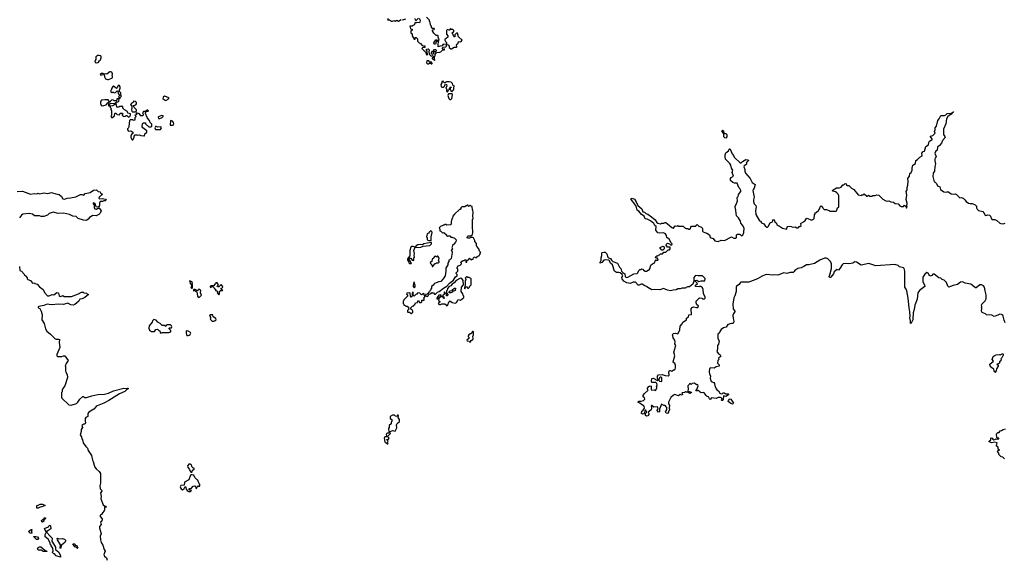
# Model space of a CAD drawing. Extents: x 2494106 to 2685573, y 758056 to 915185.
# Tile 297 of 507: x 2567806 to 2584172, y 881807 to 890765. Entities that reach past the tile are written whole.
import ezdxf

# ---------------------------------------------------------------- set-up
doc = ezdxf.new("R2010")
doc.units = 0

msp = doc.modelspace()

# ---------------------------------------------------------------- linework, layer by layer
at = {"layer": '0CON05XD'}
for points in [[(2573930, 890785), (2573920, 890765), (2573925, 890760), (2573955, 890760), (2573987, 890743), (2574005, 890742), (2574025, 890752), (2574045, 890738), (2574075, 890759), (2574105, 890742), (2574145, 890768)], [(2574165, 890770), (2574175, 890760), (2574225, 890778)], [(2574448, 890788), (2574462, 890755), (2574457, 890723), (2574450, 890715), (2574405, 890720), (2574395, 890710), (2574375, 890710), (2574370, 890685), (2574358, 890672), (2574345, 890670), (2574332, 890658), (2574293, 890657), (2574302, 890612), (2574330, 890605), (2574328, 890592), (2574310, 890575), (2574310, 890545), (2574327, 890527), (2574332, 890515), (2574330, 890495), (2574362, 890442), (2574378, 890442), (2574382, 890468), (2574395, 890470), (2574420, 890445), (2574420, 890405), (2574445, 890380), (2574470, 890370), (2574491, 890341), (2574503, 890333), (2574538, 890328), (2574538, 890302), (2574508, 890302), (2574490, 890285), (2574558, 890218), (2574560, 890185), (2574575, 890180), (2574590, 890185), (2574588, 890198), (2574570, 890215), (2574570, 890225), (2574580, 890235), (2574578, 890248), (2574570, 890255), (2574570, 890275), (2574595, 890278), (2574610, 890265), (2574608, 890225), (2574620, 890205), (2574620, 890185), (2574642, 890162), (2574655, 890160), (2574665, 890170), (2574688, 890148), (2574678, 890132), (2574662, 890128), (2574660, 890115), (2574678, 890108), (2574695, 890090), (2574710, 890095), (2574700, 890105), (2574700, 890155), (2574710, 890165), (2574712, 890188), (2574732, 890218), (2574787, 890223), (2574805, 890230), (2574835, 890260), (2574868, 890262), (2574868, 890278), (2574845, 890270), (2574832, 890282), (2574833, 890297), (2574840, 890305), (2574845, 890310), (2574888, 890312), (2574900, 890325), (2574900, 890350), (2574845, 890360), (2574828, 890332), (2574793, 890327), (2574762, 890312), (2574762, 890365), (2574770, 890385), (2574760, 890395), (2574780, 890425), (2574760, 890475), (2574760, 890495), (2574755, 890500), (2574722, 890502), (2574720, 890515), (2574691, 890541), (2574675, 890570), (2574662, 890582), (2574672, 890598), (2574698, 890602), (2574700, 890615), (2574695, 890620), (2574665, 890620), (2574652, 890632), (2574650, 890655), (2574633, 890673), (2574630, 890725), (2574620, 890735), (2574618, 890758), (2574570, 890805)], [(2574376, 890786), (2574382, 890762), (2574395, 890750), (2574435, 890790)], [(2574985, 890280), (2575025, 890308), (2575065, 890310), (2575070, 890315), (2575068, 890345), (2575074, 890356), (2575090, 890365), (2575100, 890395), (2575108, 890402), (2575135, 890398), (2575145, 890402), (2575159, 890425), (2575102, 890482), (2575085, 890540), (2575065, 890540), (2575040, 890515), (2575038, 890482), (2575025, 890480), (2575020, 890485), (2575008, 890528), (2574990, 890545), (2575005, 890560), (2575020, 890565), (2575020, 890585), (2575005, 890600), (2574972, 890602), (2574965, 890620), (2574958, 890592), (2574945, 890590), (2574915, 890600), (2574903, 890587), (2574898, 890575), (2574902, 890525), (2574920, 890495), (2574920, 890475), (2574895, 890450), (2574875, 890440), (2574872, 890425), (2574882, 890402), (2574900, 890385), (2574900, 890350), (2574930, 890345), (2574942, 890325), (2574943, 890303), (2574972, 890282), (2574985, 890280)], [(2574715, 890360), (2574695, 890360), (2574688, 890382), (2574725, 890430), (2574745, 890430), (2574750, 890415), (2574730, 890395), (2574715, 890360)], [(2569075, 890048), (2569105, 890052), (2569120, 890065), (2569122, 890078), (2569135, 890080), (2569150, 890095), (2569162, 890128), (2569162, 890145), (2569155, 890162), (2569125, 890172), (2569103, 890167), (2569072, 890145), (2569070, 890105), (2569054, 890076), (2569063, 890055), (2569075, 890048)], [(2574675, 890190), (2574655, 890190), (2574650, 890215), (2574665, 890240), (2574678, 890242), (2574703, 890267), (2574717, 890267), (2574727, 890257), (2574727, 890243), (2574715, 890230), (2574682, 890228), (2574682, 890198), (2574675, 890190)], [(2574655, 890030), (2574660, 890035), (2574655, 890060), (2574625, 890060), (2574605, 890080), (2574572, 890078), (2574570, 890045), (2574585, 890030), (2574605, 890030), (2574615, 890040), (2574635, 890040), (2574645, 890030), (2574655, 890030)], [(2569285, 889772), (2569337, 889793), (2569350, 889805), (2569350, 889825), (2569342, 889835), (2569348, 889865), (2569335, 889892), (2569315, 889900), (2569305, 889897), (2569255, 889860), (2569235, 889867), (2569205, 889860), (2569195, 889868), (2569165, 889870), (2569142, 889855), (2569155, 889842), (2569195, 889852), (2569208, 889848), (2569217, 889827), (2569214, 889814), (2569234, 889784), (2569265, 889772), (2569285, 889772)], [(2569475, 889460), (2569482, 889478), (2569500, 889495), (2569490, 889505), (2569488, 889548), (2569460, 889575), (2569478, 889625), (2569478, 889645), (2569465, 889670), (2569442, 889668), (2569428, 889632), (2569415, 889620), (2569390, 889645), (2569365, 889658), (2569355, 889652), (2569338, 889625), (2569328, 889592), (2569320, 889585), (2569320, 889565), (2569335, 889550), (2569345, 889560), (2569365, 889560), (2569375, 889550), (2569400, 889555), (2569425, 889580), (2569438, 889578), (2569442, 889535), (2569462, 889515), (2569462, 889498), (2569450, 889475), (2569462, 889462), (2569475, 889460)], [(2574915, 889560), (2574932, 889598), (2574948, 889612), (2574952, 889628), (2574960, 889630), (2574975, 889650), (2574980, 889635), (2574960, 889630), (2574960, 889605), (2574967, 889597), (2574970, 889575), (2574995, 889570), (2575000, 889585), (2575020, 889605), (2575020, 889645), (2575030, 889655), (2575030, 889665), (2575012, 889672), (2575003, 889683), (2575000, 889705), (2574977, 889727), (2574945, 889732), (2574895, 889730), (2574878, 889712), (2574865, 889712), (2574850, 889725), (2574845, 889740), (2574822, 889738), (2574822, 889715), (2574808, 889685), (2574813, 889653), (2574825, 889640), (2574845, 889640), (2574859, 889651), (2574885, 889690), (2574898, 889688), (2574908, 889665), (2574890, 889625), (2574910, 889605), (2574900, 889595), (2574900, 889575), (2574915, 889560)], [(2570235, 889423), (2570276, 889444), (2570290, 889465), (2570215, 889492), (2570192, 889475), (2570187, 889455), (2570215, 889430), (2570235, 889423)], [(2574975, 889440), (2574990, 889455), (2575000, 889515), (2574995, 889540), (2574985, 889530), (2574935, 889530), (2574923, 889505), (2574940, 889455), (2574955, 889440), (2574975, 889440)], [(2569335, 889132), (2569382, 889165), (2569388, 889202), (2569395, 889210), (2569405, 889210), (2569428, 889188), (2569465, 889182), (2569475, 889210), (2569515, 889210), (2569520, 889195), (2569512, 889188), (2569510, 889175), (2569534, 889154), (2569562, 889158), (2569575, 889170), (2569585, 889170), (2569615, 889142), (2569638, 889155), (2569648, 889175), (2569647, 889197), (2569605, 889210), (2569598, 889238), (2569550, 889265), (2569520, 889295), (2569520, 889320), (2569485, 889322), (2569465, 889320), (2569455, 889310), (2569422, 889312), (2569410, 889375), (2569400, 889385), (2569415, 889400), (2569445, 889400), (2569455, 889410), (2569458, 889438), (2569445, 889450), (2569422, 889448), (2569420, 889425), (2569412, 889418), (2569378, 889418), (2569367, 889427), (2569338, 889432), (2569310, 889405), (2569305, 889390), (2569275, 889430), (2569224, 889434), (2569165, 889424), (2569148, 889405), (2569149, 889369), (2569159, 889345), (2569175, 889334), (2569205, 889336), (2569245, 889349), (2569275, 889390), (2569290, 889385), (2569282, 889355), (2569285, 889330), (2569298, 889332), (2569298, 889355), (2569315, 889372), (2569388, 889378), (2569390, 889355), (2569355, 889330), (2569312, 889328), (2569308, 889322), (2569310, 889305), (2569330, 889285), (2569322, 889278), (2569320, 889265), (2569330, 889255), (2569332, 889175), (2569320, 889155), (2569335, 889132)], [(2569725, 889230), (2569747, 889243), (2569747, 889265), (2569708, 889305), (2569700, 889335), (2569735, 889350), (2569750, 889365), (2569750, 889375), (2569745, 889390), (2569730, 889405), (2569705, 889408), (2569690, 889395), (2569688, 889382), (2569675, 889380), (2569650, 889355), (2569668, 889325), (2569670, 889305), (2569662, 889265), (2569670, 889245), (2569685, 889230), (2569725, 889230)], [(2569685, 888768), (2569708, 888805), (2569708, 888825), (2569725, 888848), (2569755, 888850), (2569765, 888842), (2569795, 888848), (2569817, 888837), (2569869, 888831), (2569878, 888835), (2569884, 888866), (2569920, 888895), (2569920, 888915), (2569852, 888965), (2569840, 888985), (2569850, 889035), (2569862, 889048), (2569898, 889048), (2569900, 889035), (2569953, 888983), (2569987, 888983), (2570000, 888995), (2570000, 889025), (2569973, 889053), (2569970, 889075), (2569925, 889140), (2569898, 889205), (2569898, 889222), (2569912, 889238), (2569948, 889242), (2569938, 889258), (2569925, 889260), (2569895, 889240), (2569862, 889238), (2569850, 889215), (2569858, 889195), (2569858, 889175), (2569852, 889168), (2569818, 889168), (2569795, 889200), (2569742, 889218), (2569740, 889205), (2569748, 889198), (2569750, 889185), (2569720, 889175), (2569740, 889155), (2569718, 889132), (2569720, 889095), (2569695, 889090), (2569685, 889100), (2569645, 889100), (2569633, 889087), (2569622, 888988), (2569612, 888965), (2569598, 888952), (2569598, 888935), (2569613, 888913), (2569655, 888918), (2569687, 888897), (2569687, 888873), (2569662, 888855), (2569651, 888825), (2569654, 888805), (2569675, 888768), (2569685, 888768)], [(2570112, 889122), (2570135, 889122), (2570175, 889140), (2570190, 889155), (2570190, 889165), (2570165, 889170), (2570115, 889150), (2570110, 889145), (2570112, 889122)], [(2578165, 887572), (2578190, 887565), (2578214, 887544), (2578245, 887530), (2578306, 887486), (2578366, 887436), (2578395, 887393), (2578415, 887380), (2578455, 887372), (2578475, 887380), (2578515, 887382), (2578535, 887392), (2578545, 887390), (2578575, 887372), (2578645, 887310), (2578665, 887300), (2578675, 887300), (2578703, 887337), (2578735, 887332), (2578745, 887340), (2578755, 887330), (2578835, 887330), (2578865, 887300), (2578875, 887300), (2578885, 887290), (2578915, 887290), (2578925, 887280), (2578945, 887280), (2578958, 887292), (2578960, 887315), (2578975, 887330), (2579045, 887330), (2579052, 887348), (2579065, 887360), (2579092, 887332), (2579137, 887317), (2579150, 887305), (2579158, 887285), (2579158, 887248), (2579167, 887237), (2579194, 887224), (2579227, 887217), (2579269, 887189), (2579285, 887150), (2579300, 887135), (2579330, 887125), (2579360, 887085), (2579415, 887077), (2579465, 887098), (2579520, 887095), (2579635, 887152), (2579675, 887132), (2579707, 887133), (2579718, 887145), (2579718, 887185), (2579735, 887197), (2579775, 887198), (2579805, 887170), (2579825, 887180), (2579842, 887225), (2579847, 887295), (2579818, 887348), (2579792, 887382), (2579786, 887415), (2579755, 887472), (2579723, 887505), (2579710, 887590), (2579705, 887630), (2579690, 887655), (2579715, 887690), (2579737, 887755), (2579730, 887805), (2579748, 887825), (2579754, 887856), (2579792, 887905), (2579793, 887925), (2579775, 887958), (2579758, 887975), (2579730, 888045), (2579688, 888048), (2579658, 888058), (2579623, 888093), (2579620, 888125), (2579631, 888139), (2579668, 888165), (2579648, 888225), (2579660, 888265), (2579640, 888295), (2579627, 888345), (2579611, 888371), (2579540, 888445), (2579530, 888485), (2579530, 888515), (2579541, 888549), (2579585, 888582), (2579598, 888612), (2579605, 888616), (2579615, 888611), (2579646, 888535), (2579669, 888505), (2579679, 888479), (2579785, 888380), (2579798, 888382), (2579820, 888405), (2579873, 888437), (2579916, 888436), (2579920, 888415), (2579902, 888408), (2579883, 888387), (2579890, 888365), (2579878, 888352), (2579848, 888335), (2579843, 888315), (2579858, 888275), (2579858, 888245), (2579868, 888215), (2579948, 888125), (2579980, 888055), (2580032, 888022), (2580016, 887964), (2580005, 887948), (2579992, 887925), (2580016, 887815), (2580002, 887768), (2580002, 887742), (2580012, 887705), (2580041, 887675), (2580048, 887655), (2580034, 887594), (2580044, 887524), (2580105, 887422), (2580120, 887415), (2580137, 887387), (2580175, 887372), (2580198, 887335), (2580225, 887313), (2580236, 887314), (2580248, 887325), (2580281, 887389), (2580318, 887405), (2580323, 887427), (2580335, 887440), (2580348, 887435), (2580358, 887405), (2580383, 887383), (2580393, 887355), (2580403, 887345), (2580435, 887333), (2580485, 887297), (2580555, 887280), (2580565, 887320), (2580575, 887328), (2580605, 887330), (2580627, 887327), (2580655, 887313), (2580695, 887322), (2580725, 887303), (2580745, 887302), (2580762, 887328), (2580775, 887328), (2580795, 887340), (2580792, 887375), (2580797, 887383), (2580835, 887402), (2580863, 887427), (2580885, 887460), (2580895, 887462), (2580965, 887432), (2581000, 887445), (2581009, 887461), (2581018, 887522), (2581028, 887535), (2581030, 887555), (2581045, 887560), (2581090, 887595), (2581090, 887605), (2581107, 887623), (2581110, 887655), (2581125, 887670), (2581158, 887638), (2581160, 887625), (2581175, 887610), (2581215, 887610), (2581225, 887600), (2581262, 887592), (2581275, 887580), (2581375, 887580), (2581380, 887585), (2581390, 887595), (2581400, 887635), (2581420, 887655), (2581420, 887835), (2581410, 887865), (2581390, 887885), (2581365, 887900), (2581323, 887913), (2581310, 887925), (2581385, 887968), (2581435, 887970), (2581461, 887979), (2581485, 888020), (2581505, 888020), (2581525, 888038), (2581543, 888033), (2581555, 888010), (2581585, 888010), (2581630, 887965), (2581669, 887939), (2581745, 887850), (2581795, 887840), (2581805, 887850), (2581825, 887850), (2581845, 887870), (2581885, 887828), (2581895, 887828), (2581915, 887848), (2581935, 887830), (2581975, 887830), (2581985, 887840), (2582025, 887840), (2582055, 887850), (2582085, 887848), (2582151, 887781), (2582205, 887752), (2582225, 887748), (2582255, 887752), (2582285, 887738), (2582332, 887732), (2582358, 887708), (2582405, 887700), (2582435, 887670), (2582455, 887660), (2582495, 887660), (2582515, 887680), (2582538, 887658), (2582538, 887638), (2582545, 887630), (2582557, 887645), (2582550, 887665), (2582559, 887715), (2582539, 887775), (2582551, 887845), (2582543, 887905), (2582557, 887935), (2582556, 887975), (2582568, 888012), (2582576, 888075), (2582570, 888125), (2582597, 888163), (2582600, 888205), (2582624, 888226), (2582640, 888265), (2582638, 888295), (2582652, 888345), (2582695, 888372), (2582700, 888425), (2582729, 888441), (2582765, 888477), (2582808, 888502), (2582803, 888547), (2582825, 888572), (2582845, 888580), (2582870, 888655), (2582912, 888685), (2582918, 888725), (2582928, 888745), (2582970, 888775), (2582972, 888785), (2582944, 888815), (2582947, 888825), (2582985, 888838), (2583020, 888875), (2583013, 888905), (2583024, 888935), (2583023, 888965), (2583042, 888995), (2583065, 889090), (2583090, 889115), (2583115, 889172), (2583175, 889172), (2583198, 889182), (2583220, 889205), (2583288, 889212), (2583325, 889230), (2583330, 889225), (2583310, 889220), (2583288, 889195), (2583234, 889156), (2583210, 889115), (2583197, 889035), (2583162, 888945), (2583163, 888855), (2583185, 888820), (2583188, 888805), (2583142, 888758), (2583126, 888714), (2583097, 888675), (2583060, 888645), (2583054, 888595), (2583035, 888576), (2583021, 888559), (2583017, 888545), (2583040, 888485), (2583036, 888474), (2583023, 888465), (2583017, 888443), (2583017, 888417), (2583030, 888365), (2583016, 888325), (2583013, 888247), (2582990, 888215), (2582984, 888156), (2583005, 888070), (2583025, 888060), (2583045, 888040), (2583061, 888001), (2583098, 887985), (2583110, 887940), (2583165, 887902), (2583213, 887897), (2583235, 887907), (2583288, 887868), (2583325, 887862), (2583355, 887868), (2583377, 887857), (2583432, 887802), (2583455, 887810), (2583490, 887795), (2583518, 887768), (2583535, 887742), (2583574, 887714), (2583605, 887710), (2583615, 887700), (2583625, 887710), (2583635, 887710), (2583690, 887685), (2583712, 887662), (2583712, 887635), (2583723, 887613), (2583745, 887590), (2583813, 887573), (2583832, 887555), (2583854, 887514), (2583865, 887508), (2583897, 887517), (2583925, 887512), (2583940, 887495), (2583958, 887455), (2583975, 887440), (2584015, 887442), (2584045, 887428), (2584095, 887380), (2584113, 887373), (2584155, 887372), (2584185, 887382)], [(2570145, 888940), (2570162, 888965), (2570152, 888982), (2570105, 888978), (2570075, 888990), (2570064, 888986), (2570050, 888965), (2570065, 888940), (2570145, 888940)], [(2570310, 889010), (2570355, 889013), (2570366, 889034), (2570364, 889055), (2570345, 889078), (2570312, 889088), (2570310, 889010)], [(2579545, 888796), (2579525, 888799), (2579511, 888815), (2579510, 888865), (2579478, 888915), (2579485, 888927), (2579505, 888918), (2579512, 888882), (2579522, 888872), (2579545, 888870), (2579557, 888857), (2579559, 888815), (2579545, 888796)], [(2567762, 887908), (2567855, 887913), (2567985, 887862), (2568045, 887874), (2568091, 887869), (2568115, 887880), (2568135, 887871), (2568205, 887884), (2568274, 887876), (2568335, 887889), (2568405, 887866), (2568465, 887858), (2568499, 887825), (2568525, 887787), (2568545, 887782), (2568565, 887784), (2568595, 887798), (2568648, 887802), (2568739, 887821), (2568815, 887859), (2568839, 887859), (2568875, 887848), (2568895, 887877), (2568975, 887892), (2569031, 887929), (2569085, 887936), (2569110, 887905), (2569145, 887900), (2569150, 887880), (2569182, 887865), (2569128, 887815), (2569120, 887795), (2569135, 887788), (2569175, 887791), (2569235, 887782), (2569242, 887765), (2569229, 887751), (2569205, 887752), (2569185, 887743), (2569145, 887740), (2569132, 887715), (2569134, 887675), (2569115, 887648), (2569078, 887655), (2569069, 887699), (2569035, 887720), (2569030, 887715), (2569030, 887705), (2569042, 887692), (2569043, 887635), (2569055, 887617), (2569085, 887611), (2569105, 887628), (2569125, 887632), (2569152, 887602), (2569158, 887585), (2569144, 887546), (2569123, 887525), (2569075, 887501), (2569020, 887510), (2568965, 887477), (2568943, 887445), (2568915, 887427), (2568865, 887432), (2568778, 887458), (2568745, 887490), (2568690, 887500), (2568635, 887524), (2568535, 887549), (2568445, 887540), (2568365, 887566), (2568297, 887543), (2568267, 887515), (2568205, 887492), (2568165, 887494), (2568133, 887503), (2568055, 887504), (2568018, 887528), (2567965, 887542), (2567859, 887531), (2567839, 887515), (2567803, 887467)], [(2574585, 886160), (2574598, 886172), (2574602, 886188), (2574612, 886198), (2574648, 886212), (2574655, 886230), (2574662, 886222), (2574685, 886220), (2574702, 886202), (2574715, 886200), (2574748, 886232), (2574780, 886245), (2574849, 886301), (2574905, 886332), (2574948, 886382), (2575017, 886433), (2575052, 886488), (2575080, 886505), (2575080, 886525), (2575062, 886542), (2575062, 886555), (2575090, 886585), (2575090, 886615), (2575070, 886635), (2575095, 886670), (2575128, 886682), (2575148, 886702), (2575150, 886715), (2575140, 886725), (2575140, 886735), (2575155, 886750), (2575165, 886750), (2575175, 886760), (2575195, 886760), (2575205, 886770), (2575225, 886770), (2575230, 886755), (2575220, 886745), (2575220, 886735), (2575235, 886730), (2575240, 886735), (2575242, 886768), (2575268, 886772), (2575272, 886788), (2575285, 886800), (2575315, 886770), (2575325, 886780), (2575345, 886780), (2575350, 886805), (2575362, 886818), (2575375, 886820), (2575385, 886810), (2575405, 886810), (2575412, 886828), (2575448, 886842), (2575450, 886855), (2575460, 886865), (2575460, 886885), (2575470, 886895), (2575450, 886915), (2575440, 886955), (2575410, 886985), (2575410, 886995), (2575400, 887005), (2575400, 887045), (2575370, 887075), (2575370, 887095), (2575350, 887135), (2575335, 887142), (2575305, 887142), (2575285, 887131), (2575265, 887129), (2575252, 887132), (2575241, 887145), (2575249, 887161), (2575262, 887168), (2575305, 887168), (2575330, 887195), (2575338, 887225), (2575330, 887325), (2575332, 887435), (2575342, 887465), (2575338, 887495), (2575342, 887565), (2575340, 887595), (2575330, 887605), (2575328, 887658), (2575312, 887662), (2575295, 887680), (2575278, 887662), (2575265, 887660), (2575258, 887678), (2575245, 887680), (2575235, 887670), (2575225, 887670), (2575205, 887650), (2575155, 887650), (2575140, 887635), (2575140, 887625), (2575125, 887610), (2575115, 887610), (2575035, 887530), (2575003, 887497), (2575000, 887465), (2574990, 887455), (2574980, 887405), (2574980, 887365), (2574968, 887352), (2574905, 887350), (2574895, 887360), (2574875, 887360), (2574865, 887350), (2574845, 887350), (2574838, 887342), (2574802, 887328), (2574780, 887305), (2574782, 887292), (2574790, 887285), (2574792, 887252), (2574808, 887248), (2574835, 887220), (2574858, 887228), (2574898, 887188), (2574900, 887175), (2574915, 887160), (2574925, 887170), (2574955, 887170), (2574975, 887150), (2574995, 887150), (2575034, 887134), (2575062, 887102), (2575057, 887073), (2575040, 887055), (2575038, 887042), (2575002, 887008), (2574993, 886987), (2574990, 886975), (2574998, 886955), (2574980, 886925), (2574992, 886912), (2574992, 886895), (2574977, 886793), (2574958, 886772), (2574940, 886765), (2574940, 886745), (2574920, 886715), (2574922, 886688), (2574890, 886635), (2574890, 886585), (2574877, 886503), (2574847, 886453), (2574807, 886413), (2574773, 886407), (2574702, 886378), (2574692, 886368), (2574690, 886355), (2574652, 886328), (2574650, 886295), (2574642, 886288), (2574638, 886272), (2574622, 886258), (2574618, 886242), (2574578, 886202), (2574550, 886195), (2574552, 886172), (2574585, 886160)], [(2581440, 886625), (2581415, 886602), (2581385, 886610), (2581375, 886602), (2581345, 886573), (2581330, 886540), (2581289, 886485), (2581275, 886476), (2581265, 886478), (2581260, 886495), (2581272, 886519), (2581299, 886625), (2581299, 886705), (2581282, 886745), (2581241, 886785), (2581215, 886797), (2581185, 886799), (2581106, 886765), (2581015, 886711), (2580925, 886689), (2580885, 886687), (2580842, 886658), (2580795, 886637), (2580742, 886628), (2580690, 886595), (2580681, 886575), (2580665, 886560), (2580615, 886562), (2580555, 886546), (2580505, 886554), (2580405, 886517), (2580356, 886524), (2580325, 886514), (2580225, 886529), (2580195, 886523), (2580145, 886500), (2580067, 886453), (2579925, 886399), (2579793, 886397), (2579781, 886389), (2579765, 886362), (2579722, 886335), (2579714, 886316), (2579714, 886245), (2579694, 886175), (2579675, 886140), (2579660, 886035), (2579667, 885955), (2579693, 885915), (2579692, 885905), (2579670, 885880), (2579660, 885845), (2579664, 885795), (2579677, 885753), (2579672, 885725), (2579665, 885713), (2579635, 885713), (2579578, 885695), (2579548, 885652), (2579505, 885641), (2579465, 885612), (2579445, 885580), (2579440, 885555), (2579408, 885535), (2579411, 885465), (2579430, 885425), (2579422, 885368), (2579406, 885345), (2579404, 885286), (2579391, 885245), (2579420, 885210), (2579442, 885195), (2579460, 885165), (2579427, 885143), (2579422, 885135), (2579427, 885115), (2579411, 885095), (2579403, 885055), (2579430, 885025), (2579435, 885000), (2579385, 884993), (2579349, 884971), (2579295, 884977), (2579272, 884965), (2579266, 884905), (2579270, 884875), (2579287, 884835), (2579284, 884804), (2579298, 884748), (2579345, 884732), (2579356, 884715), (2579358, 884678), (2579368, 884665), (2579380, 884625), (2579391, 884611), (2579420, 884595), (2579444, 884554), (2579465, 884542), (2579485, 884548), (2579495, 884557), (2579515, 884557), (2579544, 884544), (2579582, 884542), (2579590, 884535), (2579590, 884525), (2579545, 884500), (2579505, 884510), (2579500, 884445), (2579485, 884432), (2579475, 884430), (2579470, 884435), (2579470, 884445), (2579480, 884455), (2579478, 884468), (2579455, 884480), (2579415, 884480), (2579385, 884463), (2579305, 884478), (2579285, 884448), (2579269, 884459), (2579253, 884493), (2579235, 884498), (2579214, 884514), (2579185, 884557), (2579175, 884562), (2579135, 884557), (2579115, 884568), (2579099, 884589), (2579085, 884598), (2579065, 884590), (2579042, 884592), (2579067, 884623), (2579086, 884676), (2579075, 884692), (2579063, 884693), (2579015, 884720), (2578983, 884717), (2578965, 884700), (2578945, 884720), (2578940, 884705), (2578913, 884675), (2578918, 884615), (2578912, 884592), (2578922, 884582), (2578935, 884582), (2578955, 884570), (2578968, 884578), (2578970, 884565), (2578945, 884550), (2578905, 884570), (2578885, 884570), (2578875, 884580), (2578857, 884563), (2578812, 884558), (2578822, 884535), (2578815, 884520), (2578785, 884532), (2578755, 884512), (2578695, 884529), (2578675, 884523), (2578631, 884479), (2578592, 884405), (2578590, 884375), (2578606, 884355), (2578602, 884305), (2578609, 884285), (2578605, 884270), (2578590, 884255), (2578590, 884235), (2578575, 884218), (2578552, 884222), (2578543, 884245), (2578562, 884278), (2578562, 884315), (2578535, 884348), (2578515, 884348), (2578475, 884370), (2578440, 884285), (2578440, 884245), (2578425, 884240), (2578400, 884265), (2578400, 884275), (2578420, 884295), (2578408, 884328), (2578345, 884320), (2578315, 884350), (2578305, 884350), (2578300, 884345), (2578310, 884325), (2578310, 884305), (2578300, 884275), (2578252, 884238), (2578262, 884215), (2578262, 884198), (2578246, 884174), (2578225, 884170), (2578210, 884185), (2578208, 884205), (2578210, 884215), (2578230, 884235), (2578215, 884270), (2578205, 884270), (2578195, 884260), (2578192, 884225), (2578179, 884211), (2578156, 884204), (2578143, 884215), (2578148, 884255), (2578170, 884270), (2578190, 884305), (2578185, 884340), (2578140, 884365), (2578115, 884390), (2578080, 884405), (2578095, 884420), (2578135, 884420), (2578177, 884433), (2578198, 884452), (2578190, 884475), (2578170, 884495), (2578170, 884515), (2578185, 884540), (2578250, 884605), (2578243, 884613), (2578240, 884635), (2578264, 884666), (2578285, 884678), (2578300, 884670), (2578303, 884645), (2578300, 884615), (2578315, 884602), (2578355, 884608), (2578375, 884600), (2578398, 884635), (2578397, 884657), (2578390, 884665), (2578400, 884695), (2578397, 884717), (2578382, 884732), (2578315, 884730), (2578310, 884755), (2578313, 884797), (2578335, 884802), (2578407, 884763), (2578420, 884775), (2578410, 884805), (2578410, 884835), (2578422, 884858), (2578485, 884862), (2578535, 884848), (2578587, 884843), (2578600, 884855), (2578593, 884903), (2578605, 884928), (2578619, 884929), (2578645, 884920), (2578675, 884940), (2578685, 884940), (2578700, 884955), (2578708, 884975), (2578707, 885015), (2578695, 885050), (2578685, 885060), (2578675, 885060), (2578670, 885075), (2578698, 885175), (2578680, 885235), (2578710, 885345), (2578698, 885375), (2578702, 885405), (2578698, 885435), (2578678, 885455), (2578668, 885475), (2578662, 885512), (2578650, 885525), (2578673, 885547), (2578705, 885550), (2578745, 885542), (2578758, 885555), (2578778, 885605), (2578783, 885667), (2578820, 885705), (2578828, 885735), (2578890, 885775), (2578890, 885800), (2578922, 885825), (2578930, 885855), (2578970, 885860), (2578967, 885955), (2578981, 885979), (2579005, 885987), (2579055, 885978), (2579075, 885980), (2579085, 885990), (2579088, 886005), (2579062, 886025), (2579050, 886055), (2579050, 886085), (2579060, 886095), (2579105, 886140), (2579142, 886132), (2579155, 886120), (2579185, 886120), (2579200, 886135), (2579197, 886157), (2579173, 886203), (2579168, 886275), (2579158, 886305), (2579125, 886330), (2579105, 886330), (2579095, 886322), (2579045, 886330), (2579033, 886347), (2579070, 886375), (2579020, 886425), (2579025, 886430), (2579062, 886432), (2579095, 886410), (2579135, 886422), (2579195, 886422), (2579202, 886462), (2579156, 886506), (2579085, 886504), (2579045, 886510), (2579032, 886505), (2579010, 886475), (2579010, 886415), (2578992, 886365), (2578937, 886323), (2578905, 886320), (2578865, 886302), (2578815, 886302), (2578785, 886288), (2578745, 886290), (2578717, 886273), (2578665, 886267), (2578625, 886253), (2578574, 886264), (2578505, 886294), (2578445, 886272), (2578355, 886278), (2578314, 886274), (2578245, 886310), (2578225, 886328), (2578195, 886338), (2578155, 886367), (2578135, 886368), (2578102, 886348), (2578088, 886348), (2578042, 886402), (2578005, 886400), (2577955, 886378), (2577895, 886386), (2577849, 886419), (2577818, 886455), (2577817, 886475), (2577830, 886505), (2577819, 886529), (2577785, 886554), (2577765, 886561), (2577725, 886558), (2577690, 886580), (2577658, 886688), (2577628, 886718), (2577610, 886755), (2577598, 886765), (2577545, 886772), (2577515, 886768), (2577482, 886725), (2577455, 886713), (2577453, 886735), (2577471, 886765), (2577469, 886805), (2577480, 886845), (2577480, 886885), (2577487, 886893), (2577515, 886901), (2577535, 886896), (2577565, 886872), (2577583, 886813), (2577595, 886803), (2577625, 886794), (2577643, 886765), (2577665, 886744), (2577744, 886714), (2577775, 886649), (2577796, 886625), (2577811, 886585), (2577831, 886561), (2577867, 886537), (2577871, 886495), (2577885, 886480), (2577915, 886481), (2578015, 886540), (2578068, 886542), (2578080, 886555), (2578097, 886593), (2578115, 886610), (2578135, 886610), (2578145, 886620), (2578168, 886618), (2578172, 886602), (2578205, 886583), (2578225, 886582), (2578252, 886598), (2578270, 886605), (2578281, 886619), (2578297, 886683), (2578323, 886707), (2578360, 886720), (2578372, 886768), (2578385, 886770), (2578395, 886760), (2578420, 886765), (2578408, 886798), (2578385, 886800), (2578372, 886812), (2578382, 886828), (2578395, 886840), (2578415, 886840), (2578425, 886850), (2578438, 886852), (2578455, 886870), (2578488, 886872), (2578515, 886900), (2578545, 886900), (2578582, 886938), (2578605, 886940), (2578618, 886952), (2578620, 886980), (2578572, 886982), (2578550, 887015), (2578555, 887030), (2578575, 887048), (2578608, 887038), (2578625, 887020), (2578648, 887022), (2578650, 887035), (2578632, 887052), (2578603, 887113), (2578562, 887142), (2578557, 887177), (2578540, 887205), (2578505, 887218), (2578445, 887212), (2578415, 887222), (2578378, 887265), (2578387, 887325), (2578362, 887342), (2578347, 887375), (2578291, 887421), (2578235, 887449), (2578201, 887451), (2578186, 887495), (2578140, 887525), (2578098, 887578), (2578072, 887595), (2578050, 887665), (2578015, 887720), (2577985, 887750), (2577962, 887785), (2577985, 887796), (2578025, 887780), (2578055, 887738), (2578082, 887675), (2578145, 887620), (2578165, 887572)], [(2574645, 887090), (2574646, 887155), (2574660, 887225), (2574657, 887235), (2574635, 887252), (2574615, 887238), (2574603, 887217), (2574580, 887205), (2574570, 887155), (2574580, 887145), (2574578, 887105), (2574605, 887093), (2574645, 887090)], [(2574434, 886976), (2574475, 886983), (2574515, 887000), (2574625, 887012), (2574650, 887035), (2574652, 887052), (2574645, 887060), (2574524, 887036), (2574499, 887021), (2574465, 887025), (2574425, 887018), (2574398, 887005), (2574380, 886980), (2574434, 886976)], [(2574315, 886710), (2574320, 886715), (2574302, 886732), (2574300, 886745), (2574280, 886775), (2574282, 886798), (2574305, 886800), (2574330, 886765), (2574355, 886762), (2574360, 886765), (2574360, 886805), (2574370, 886815), (2574362, 886845), (2574367, 886875), (2574358, 886925), (2574380, 886980), (2574344, 886994), (2574325, 886993), (2574306, 886984), (2574291, 886925), (2574290, 886835), (2574250, 886785), (2574252, 886765), (2574270, 886745), (2574275, 886720), (2574285, 886710), (2574315, 886710)], [(2578495, 886930), (2578482, 886932), (2578450, 886965), (2578452, 886978), (2578495, 886998), (2578520, 886985), (2578520, 886955), (2578495, 886930)], [(2574675, 886660), (2574682, 886678), (2574712, 886708), (2574725, 886710), (2574735, 886720), (2574765, 886720), (2574780, 886735), (2574778, 886748), (2574770, 886755), (2574778, 886798), (2574768, 886818), (2574755, 886830), (2574745, 886830), (2574735, 886820), (2574725, 886820), (2574715, 886830), (2574702, 886828), (2574683, 886807), (2574680, 886795), (2574660, 886785), (2574658, 886742), (2574630, 886725), (2574632, 886712), (2574658, 886688), (2574662, 886662), (2574675, 886660)], [(2584188, 885725), (2584167, 885765), (2584152, 885835), (2584145, 885849), (2584125, 885864), (2584095, 885868), (2584065, 885850), (2584005, 885831), (2583963, 885853), (2583875, 885858), (2583860, 885875), (2583802, 885895), (2583793, 885917), (2583797, 885965), (2583792, 885985), (2583798, 885995), (2583793, 886015), (2583800, 886035), (2583855, 886090), (2583870, 886120), (2583868, 886188), (2583854, 886255), (2583844, 886315), (2583825, 886340), (2583795, 886357), (2583765, 886358), (2583705, 886308), (2583695, 886308), (2583617, 886367), (2583521, 886381), (2583474, 886404), (2583442, 886398), (2583395, 886362), (2583324, 886346), (2583280, 886325), (2583248, 886318), (2583233, 886333), (2583210, 886395), (2583170, 886435), (2583140, 886445), (2583117, 886467), (2583083, 886473), (2583005, 886530), (2582985, 886530), (2582965, 886510), (2582935, 886500), (2582905, 886550), (2582885, 886562), (2582848, 886535), (2582820, 886485), (2582820, 886405), (2582847, 886355), (2582849, 886325), (2582761, 886259), (2582737, 886225), (2582721, 886115), (2582686, 886015), (2582674, 885946), (2582655, 885890), (2582649, 885775), (2582625, 885717), (2582615, 885710), (2582611, 885721), (2582613, 885755), (2582599, 885805), (2582606, 885835), (2582604, 885905), (2582590, 885975), (2582576, 886135), (2582551, 886255), (2582540, 886285), (2582516, 886316), (2582516, 886585), (2582507, 886625), (2582496, 886636), (2582430, 886655), (2582408, 886678), (2582354, 886694), (2582035, 886674), (2581921, 886711), (2581795, 886681), (2581714, 886734), (2581685, 886738), (2581655, 886717), (2581625, 886708), (2581575, 886703), (2581535, 886710), (2581495, 886702), (2581475, 886688), (2581440, 886625)], [(2567802, 886662), (2567810, 886595), (2567835, 886580), (2567880, 886535), (2567880, 886525), (2567920, 886495), (2567922, 886482), (2567930, 886475), (2567930, 886455), (2567942, 886442), (2567985, 886428), (2568020, 886385), (2568055, 886390), (2568060, 886380), (2568095, 886368), (2568134, 886324), (2568195, 886277), (2568218, 886228), (2568266, 886175), (2568295, 886171), (2568345, 886197), (2568375, 886190), (2568425, 886227), (2568445, 886223), (2568453, 886215), (2568462, 886175), (2568469, 886169), (2568485, 886163), (2568523, 886177), (2568545, 886164), (2568565, 886160), (2568668, 886162), (2568786, 886204), (2568835, 886232), (2568862, 886232), (2568874, 886224), (2568917, 886217), (2568935, 886200), (2568950, 886195), (2568888, 886142), (2568845, 886120), (2568808, 886115), (2568788, 886082), (2568725, 886030), (2568695, 886019), (2568654, 886024), (2568605, 886049), (2568535, 886026), (2568455, 886033), (2568327, 886023), (2568265, 886032), (2568208, 886012), (2568125, 885997), (2568112, 885988), (2568114, 885975), (2568139, 885959), (2568163, 885915), (2568178, 885855), (2568176, 885775), (2568215, 885715), (2568233, 885623), (2568260, 885585), (2568320, 885535), (2568395, 885459), (2568415, 885452), (2568453, 885453), (2568466, 885445), (2568462, 885398), (2568473, 885315), (2568423, 885195), (2568425, 885173), (2568435, 885162), (2568445, 885162), (2568505, 885166), (2568535, 885176), (2568554, 885174), (2568610, 885095), (2568578, 885045), (2568562, 885005), (2568568, 884995), (2568568, 884925), (2568572, 884905), (2568598, 884865), (2568600, 884815), (2568556, 884674), (2568525, 884630), (2568512, 884605), (2568510, 884575), (2568500, 884565), (2568500, 884485), (2568505, 884470), (2568625, 884360), (2568663, 884353), (2568748, 884382), (2568772, 884405), (2568808, 884455), (2568855, 884498), (2568865, 884498), (2568884, 884484), (2568915, 884482), (2569005, 884512), (2569105, 884530), (2569215, 884536), (2569282, 884555), (2569365, 884590), (2569535, 884637), (2569575, 884633), (2569598, 884638), (2569610, 884635), (2569610, 884625), (2569586, 884614), (2569555, 884584), (2569465, 884543), (2569288, 884432), (2569205, 884387), (2569092, 884345), (2569075, 884332), (2569039, 884285), (2568956, 884235), (2568941, 884215), (2568937, 884163), (2568905, 884151), (2568894, 884135), (2568894, 884094), (2568902, 884055), (2568885, 884038), (2568875, 884038), (2568840, 884015), (2568850, 883985), (2568828, 883952), (2568828, 883915), (2568813, 883855), (2568835, 883830), (2568837, 883795), (2568849, 883775), (2568860, 883725), (2568905, 883668), (2568935, 883640), (2568945, 883600), (2569002, 883515), (2569015, 883440), (2569029, 883415), (2569042, 883355), (2569057, 883325), (2569078, 883295), (2569129, 883249), (2569150, 883215), (2569152, 883125), (2569147, 883105), (2569148, 883055), (2569138, 883015), (2569144, 882964), (2569168, 882938), (2569172, 882925), (2569152, 882895), (2569160, 882835), (2569154, 882795), (2569192, 882695), (2569215, 882680), (2569240, 882675), (2569248, 882665), (2569245, 882660), (2569215, 882660), (2569218, 882615), (2569212, 882595), (2569180, 882565), (2569165, 882538), (2569142, 882525), (2569143, 882503), (2569176, 882466), (2569177, 882445), (2569165, 882420), (2569152, 882415), (2569159, 882371), (2569134, 882336), (2569131, 882315), (2569159, 882215), (2569142, 882175), (2569148, 882115), (2569162, 882072), (2569188, 882025), (2569210, 881955), (2569228, 881928), (2569207, 881873), (2569208, 881855), (2569215, 881842), (2569250, 881815), (2569261, 881775)], [(2570675, 886300), (2570680, 886305), (2570680, 886365), (2570672, 886372), (2570670, 886385), (2570680, 886395), (2570668, 886408), (2570635, 886420), (2570630, 886415), (2570640, 886395), (2570640, 886375), (2570660, 886355), (2570660, 886325), (2570653, 886313), (2570662, 886302), (2570675, 886300)], [(2571115, 886190), (2571130, 886205), (2571135, 886250), (2571145, 886260), (2571175, 886260), (2571180, 886265), (2571162, 886272), (2571158, 886288), (2571150, 886295), (2571168, 886302), (2571180, 886315), (2571178, 886332), (2571155, 886360), (2571118, 886322), (2571093, 886323), (2571090, 886335), (2571110, 886355), (2571088, 886388), (2571065, 886390), (2571060, 886375), (2571025, 886340), (2570985, 886340), (2570970, 886325), (2570970, 886315), (2570985, 886310), (2571002, 886328), (2571018, 886328), (2571040, 886305), (2571045, 886290), (2571060, 886285), (2571062, 886262), (2571095, 886250), (2571100, 886235), (2571090, 886225), (2571115, 886190)], [(2574365, 886308), (2574378, 886322), (2574382, 886345), (2574365, 886400), (2574355, 886400), (2574344, 886344), (2574348, 886325), (2574365, 886308)], [(2574895, 886010), (2574915, 886012), (2574943, 886077), (2574955, 886090), (2574995, 886063), (2575045, 886050), (2575065, 886062), (2575095, 886110), (2575135, 886102), (2575190, 886145), (2575190, 886165), (2575175, 886180), (2575169, 886205), (2575144, 886245), (2575152, 886318), (2575181, 886355), (2575178, 886428), (2575155, 886463), (2575135, 886464), (2575063, 886425), (2575029, 886391), (2574995, 886368), (2574971, 886339), (2574943, 886325), (2574918, 886295), (2574912, 886265), (2574900, 886255), (2574900, 886225), (2574920, 886195), (2574918, 886172), (2574902, 886172), (2574898, 886198), (2574872, 886222), (2574865, 886238), (2574860, 886235), (2574860, 886195), (2574840, 886185), (2574840, 886160), (2574858, 886158), (2574860, 886135), (2574855, 886130), (2574845, 886140), (2574840, 886160), (2574825, 886160), (2574780, 886140), (2574770, 886095), (2574788, 886078), (2574790, 886065), (2574772, 886058), (2574762, 886042), (2574785, 886028), (2574802, 886028), (2574825, 886040), (2574875, 886038), (2574892, 886025), (2574895, 886010)], [(2575205, 886290), (2575215, 886320), (2575245, 886320), (2575252, 886302), (2575268, 886302), (2575280, 886315), (2575282, 886328), (2575310, 886355), (2575310, 886455), (2575298, 886468), (2575285, 886470), (2575275, 886480), (2575255, 886480), (2575245, 886490), (2575232, 886488), (2575212, 886468), (2575220, 886455), (2575220, 886435), (2575212, 886425), (2575208, 886395), (2575212, 886355), (2575200, 886305), (2575205, 886290)], [(2570775, 886150), (2570795, 886152), (2570828, 886185), (2570812, 886225), (2570818, 886268), (2570802, 886272), (2570785, 886290), (2570778, 886272), (2570765, 886260), (2570755, 886260), (2570725, 886280), (2570702, 886278), (2570692, 886262), (2570715, 886260), (2570748, 886238), (2570760, 886165), (2570775, 886150)], [(2574315, 885880), (2574338, 885902), (2574340, 885915), (2574329, 885939), (2574310, 885950), (2574307, 885975), (2574335, 886000), (2574360, 886005), (2574360, 886015), (2574375, 886030), (2574384, 886056), (2574418, 886062), (2574422, 886088), (2574435, 886090), (2574452, 886062), (2574475, 886060), (2574490, 886075), (2574492, 886098), (2574528, 886102), (2574530, 886125), (2574520, 886135), (2574540, 886155), (2574540, 886175), (2574530, 886185), (2574528, 886208), (2574515, 886210), (2574498, 886192), (2574485, 886190), (2574458, 886218), (2574425, 886220), (2574408, 886202), (2574395, 886200), (2574370, 886175), (2574365, 886160), (2574348, 886195), (2574345, 886240), (2574330, 886215), (2574328, 886165), (2574315, 886152), (2574300, 886165), (2574298, 886215), (2574290, 886225), (2574242, 886215), (2574238, 886205), (2574260, 886175), (2574192, 886108), (2574188, 886092), (2574180, 886085), (2574182, 886045), (2574190, 886035), (2574190, 886015), (2574215, 886010), (2574225, 886000), (2574245, 885998), (2574268, 885985), (2574270, 885965), (2574280, 885955), (2574252, 885928), (2574250, 885905), (2574255, 885900), (2574285, 885900), (2574305, 885880), (2574315, 885880)], [(2574755, 886120), (2574808, 886172), (2574810, 886190), (2574775, 886183), (2574755, 886162), (2574740, 886135), (2574742, 886122), (2574755, 886120)], [(2574975, 886220), (2574942, 886222), (2574945, 886240), (2574963, 886257), (2575000, 886260), (2575000, 886275), (2575015, 886290), (2575035, 886300), (2575048, 886298), (2575045, 886260), (2575025, 886250), (2575000, 886260), (2575000, 886235), (2574975, 886220)], [(2571003, 885753), (2571035, 885753), (2571058, 885762), (2571072, 885775), (2571068, 885795), (2571022, 885822), (2571018, 885858), (2570973, 885857), (2570962, 885845), (2570980, 885815), (2570980, 885795), (2570972, 885782), (2571003, 885753)], [(2570155, 885552), (2570165, 885560), (2570285, 885560), (2570295, 885570), (2570305, 885570), (2570318, 885582), (2570320, 885595), (2570290, 885625), (2570290, 885635), (2570295, 885640), (2570328, 885642), (2570337, 885655), (2570332, 885675), (2570315, 885688), (2570255, 885690), (2570242, 885678), (2570235, 885660), (2570215, 885680), (2570175, 885680), (2570141, 885711), (2570104, 885734), (2570075, 885768), (2570035, 885780), (2570012, 885758), (2570010, 885735), (2569957, 885675), (2569952, 885635), (2569965, 885602), (2569995, 885582), (2570045, 885582), (2570067, 885613), (2570095, 885620), (2570125, 885590), (2570138, 885588), (2570140, 885565), (2570155, 885552)], [(2570605, 885512), (2570625, 885518), (2570639, 885531), (2570649, 885551), (2570648, 885565), (2570607, 885587), (2570575, 885588), (2570571, 885565), (2570578, 885525), (2570585, 885512), (2570605, 885512)], [(2575295, 885400), (2575312, 885428), (2575340, 885445), (2575346, 885464), (2575340, 885495), (2575350, 885525), (2575350, 885575), (2575345, 885580), (2575332, 885578), (2575308, 885542), (2575295, 885540), (2575272, 885525), (2575260, 885505), (2575260, 885495), (2575270, 885485), (2575270, 885465), (2575240, 885435), (2575242, 885422), (2575275, 885420), (2575280, 885405), (2575295, 885400)], [(2584015, 884900), (2584002, 884925), (2583998, 884955), (2583964, 884974), (2583935, 885010), (2583933, 885037), (2583992, 885085), (2583972, 885115), (2583989, 885161), (2584002, 885175), (2584035, 885191), (2584085, 885197), (2584105, 885190), (2584145, 885211), (2584152, 885202), (2584151, 885185), (2584128, 885142), (2584112, 885125), (2584118, 885115), (2584115, 885090), (2584090, 885075), (2584090, 885055), (2584075, 885040), (2584050, 885035), (2584068, 885018), (2584068, 885005), (2584042, 884958), (2584036, 884924), (2584015, 884900)], [(2578475, 884750), (2578480, 884755), (2578477, 884807), (2578468, 884818), (2578455, 884820), (2578442, 884808), (2578440, 884795), (2578430, 884785), (2578430, 884765), (2578443, 884753), (2578475, 884750)], [(2579655, 884370), (2579625, 884380), (2579582, 884415), (2579585, 884430), (2579605, 884452), (2579615, 884458), (2579625, 884452), (2579662, 884405), (2579668, 884385), (2579655, 884370)], [(2573955, 883910), (2574005, 883932), (2574046, 883924), (2574072, 883978), (2574068, 884025), (2574081, 884049), (2574117, 884085), (2574120, 884115), (2574098, 884148), (2574102, 884175), (2574095, 884190), (2574085, 884188), (2574072, 884168), (2574055, 884170), (2574035, 884188), (2574005, 884190), (2573962, 884165), (2573963, 884133), (2573990, 884115), (2573990, 884085), (2573980, 884075), (2573982, 884055), (2573978, 884045), (2573948, 884015), (2573948, 883985), (2573938, 883965), (2573938, 883945), (2573943, 883923), (2573955, 883910)], [(2573925, 883840), (2573967, 883883), (2573958, 883898), (2573945, 883900), (2573935, 883890), (2573915, 883890), (2573902, 883878), (2573898, 883865), (2573902, 883842), (2573925, 883840)], [(2584175, 883460), (2584148, 883488), (2584120, 883495), (2584080, 883535), (2584080, 883555), (2584060, 883585), (2584072, 883598), (2584090, 883605), (2584070, 883625), (2584068, 883658), (2584040, 883675), (2584040, 883695), (2584050, 883705), (2584055, 883730), (2584015, 883737), (2583965, 883730), (2583920, 883745), (2583922, 883755), (2583950, 883775), (2583950, 883805), (2583955, 883810), (2583968, 883808), (2583980, 883790), (2584000, 883780), (2584015, 883781), (2584035, 883793), (2584065, 883790), (2584080, 883795), (2584078, 883808), (2584058, 883808), (2584048, 883818), (2584040, 883875), (2584063, 883897), (2584088, 883902), (2584105, 883928), (2584125, 883932), (2584155, 883952), (2584191, 883959)], [(2573925, 883710), (2573930, 883715), (2573922, 883722), (2573920, 883735), (2573930, 883755), (2573910, 883775), (2573910, 883785), (2573935, 883790), (2573950, 883805), (2573925, 883830), (2573875, 883830), (2573864, 883805), (2573873, 883743), (2573882, 883732), (2573898, 883728), (2573912, 883712), (2573925, 883710)], [(2570655, 883240), (2570665, 883242), (2570672, 883248), (2570678, 883275), (2570705, 883290), (2570708, 883305), (2570685, 883312), (2570675, 883322), (2570658, 883365), (2570624, 883376), (2570598, 883345), (2570603, 883323), (2570610, 883305), (2570630, 883285), (2570647, 883247), (2570655, 883240)], [(2570645, 882920), (2570660, 882935), (2570632, 882942), (2570620, 882955), (2570622, 882968), (2570655, 882970), (2570690, 883005), (2570715, 883010), (2570730, 882995), (2570732, 882972), (2570745, 882970), (2570765, 883010), (2570775, 883010), (2570785, 883000), (2570800, 883005), (2570800, 883035), (2570788, 883048), (2570768, 883108), (2570754, 883114), (2570715, 883150), (2570699, 883189), (2570675, 883198), (2570655, 883198), (2570645, 883190), (2570620, 883115), (2570548, 883075), (2570538, 883022), (2570485, 883019), (2570473, 882997), (2570477, 882977), (2570490, 882960), (2570515, 882946), (2570542, 882968), (2570555, 883000), (2570567, 882987), (2570572, 882955), (2570590, 882935), (2570615, 882920), (2570645, 882920)], [(2568092, 882642), (2568090, 882685), (2568115, 882690), (2568145, 882710), (2568186, 882706), (2568230, 882685), (2568177, 882663), (2568145, 882660), (2568115, 882642), (2568092, 882642)], [(2568185, 882410), (2568172, 882412), (2568170, 882435), (2568195, 882460), (2568210, 882460), (2568215, 882480), (2568235, 882480), (2568237, 882473), (2568225, 882460), (2568210, 882460), (2568210, 882425), (2568185, 882410)], [(2568005, 882220), (2567983, 882223), (2567950, 882255), (2567995, 882288), (2568010, 882285), (2568000, 882255), (2568002, 882242), (2568010, 882235), (2568005, 882220)], [(2568485, 881828), (2568411, 881851), (2568385, 881880), (2568375, 881880), (2568352, 881902), (2568350, 881915), (2568360, 881925), (2568358, 881975), (2568330, 882015), (2568330, 882025), (2568312, 882042), (2568310, 882065), (2568282, 882125), (2568232, 882165), (2568228, 882202), (2568250, 882245), (2568228, 882275), (2568220, 882305), (2568285, 882330), (2568290, 882345), (2568305, 882360), (2568318, 882345), (2568322, 882298), (2568260, 882255), (2568260, 882235), (2568305, 882180), (2568348, 882145), (2568343, 882095), (2568350, 882075), (2568402, 881995), (2568404, 881954), (2568458, 881908), (2568460, 881895), (2568487, 881855), (2568485, 881828)], [(2568095, 882118), (2568085, 882122), (2568042, 882162), (2568042, 882168), (2568075, 882172), (2568105, 882162), (2568120, 882135), (2568115, 882120), (2568095, 882118)], [(2568485, 881970), (2568480, 881975), (2568482, 882032), (2568433, 882115), (2568430, 882135), (2568435, 882140), (2568455, 882132), (2568515, 882138), (2568550, 882125), (2568567, 882107), (2568570, 882095), (2568558, 882072), (2568500, 882025), (2568485, 881970)], [(2568255, 881920), (2568195, 881920), (2568165, 881940), (2568115, 881940), (2568100, 881965), (2568108, 881972), (2568112, 881988), (2568125, 881990), (2568135, 882000), (2568155, 882000), (2568222, 881942), (2568258, 881928), (2568255, 881920)], [(2568765, 881970), (2568748, 881988), (2568725, 882000), (2568692, 882048), (2568715, 882050), (2568728, 882038), (2568732, 882022), (2568758, 882018), (2568760, 881995), (2568770, 881975), (2568765, 881970)]]:
    msp.add_lwpolyline(points, dxfattribs=at)

doc.saveas('drawing.dxf')
